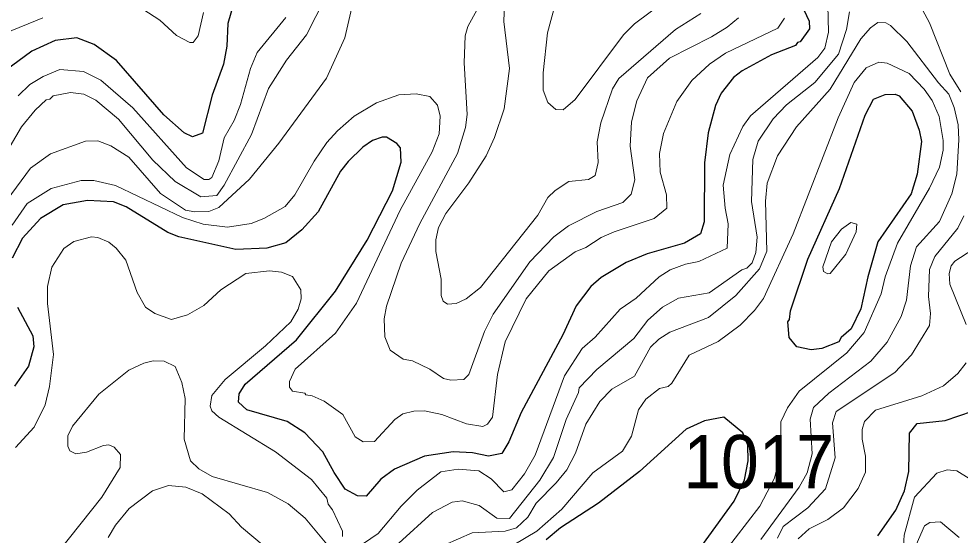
# Model space of a CAD drawing. Extents: x 673.3 to 698.5, y 6984.3 to 7012.3.
# Drawn here: x 679.883 to 681.297, y 7001.667 to 7002.442 of the extents above; entities that cross this region are included whole.
import ezdxf

# ---------------------------------------------------------------- set-up
doc = ezdxf.new("R2010")
doc.units = 0
doc.header["$LTSCALE"] = 0.032
doc.layers.add('1', color=7, linetype='Continuous', lineweight=25)
doc.layers.add('2', color=7, linetype='Continuous', lineweight=13)
doc.layers.add('21', color=7, linetype='Continuous')

msp = doc.modelspace()

# ---------------------------------------------------------------- linework, layer by layer
at = {"layer": '1'}
for points in [[(680.2527, 7002.5226), (680.2152, 7002.4824), (680.2054, 7002.4628), (680.197, 7002.4353), (680.1959, 7002.4012), (680.1907, 7002.3742), (680.1735, 7002.3279), (680.1593, 7002.2708), (680.1442, 7002.265), (680.1317, 7002.2709), (680.1012, 7002.2983), (680.0303, 7002.3797), (679.9964, 7002.4039), (679.9703, 7002.4137), (679.938, 7002.4099), (679.903, 7002.3935), (679.8631, 7002.3644)], [(681.0498, 7002.4817), (681.0698, 7002.4388), (681.0706, 7002.427), (681.0562, 7002.4077), (681.0523, 7002.4068), (681.0493, 7002.4024), (681.0132, 7002.3884), (680.9695, 7002.364), (680.9563, 7002.354), (680.938, 7002.3309), (680.9293, 7002.3123), (680.9184, 7002.2709), (680.9126, 7002.2263), (680.9124, 7002.1374), (680.9067, 7002.1198), (680.8826, 7002.1057), (680.8266, 7002.0895), (680.795, 7002.0765), (680.7578, 7002.0542), (680.7421, 7002.0405), (680.72, 7002.0116), (680.6999, 7001.968), (680.6375, 7001.8513), (680.6188, 7001.8077), (680.6085, 7001.79), (680.5886, 7001.7859), (680.5644, 7001.7909), (680.5356, 7001.7923), (680.4926, 7001.7859), (680.4472, 7001.7663), (680.4271, 7001.7515), (680.4047, 7001.7259), (680.392, 7001.7264), (680.3735, 7001.7363), (680.3567, 7001.7612), (680.34, 7001.7923), (680.3129, 7001.821), (680.2865, 7001.8378), (680.2255, 7001.8557), (680.2133, 7001.8668), (680.2142, 7001.8793), (680.2232, 7001.8938), (680.3005, 7001.9605), (680.359, 7002.0337), (680.4062, 7002.1102), (680.4446, 7002.1839), (680.4573, 7002.2272), (680.4563, 7002.2486), (680.4508, 7002.2549), (680.4355, 7002.2645), (680.4288, 7002.2647), (680.4142, 7002.2598), (680.3998, 7002.2496), (680.3776, 7002.2282), (680.3663, 7002.2136), (680.3329, 7002.1526), (680.3085, 7002.1256), (680.2841, 7002.106), (680.2558, 7002.098), (680.2093, 7002.0963), (680.1238, 7002.1153), (680.1073, 7002.1217), (680.0447, 7002.1603), (680.0256, 7002.1678), (679.9865, 7002.1695), (679.9502, 7002.163), (679.916, 7002.1427), (679.8888, 7002.1132), (679.8737, 7002.083)], [(679.8814, 7002.0093), (679.9047, 7001.9663), (679.906, 7001.95), (679.8978, 7001.921), (679.8771, 7001.8912)], [(681.1728, 7001.6666), (681.2002, 7001.7047), (681.2131, 7001.734), (681.2195, 7001.763), (681.2203, 7001.8205), (681.2322, 7001.8351), (681.2741, 7001.8396), (681.3151, 7001.8536)], [(680.8915, 7001.6281), (680.9575, 7001.7185), (680.9729, 7001.7503), (680.9785, 7001.779), (680.9778, 7001.8023), (680.9704, 7001.8208), (680.9418, 7001.8443), (680.9127, 7001.8388), (680.885, 7001.8265), (680.8154, 7001.7628), (680.7535, 7001.7154), (680.6965, 7001.6784), (680.6753, 7001.6603)]]:
    msp.add_lwpolyline(points, dxfattribs=at)
msp.add_lwpolyline([(681.1539, 7002.2977), (681.1665, 7002.3215), (681.1839, 7002.3289), (681.1992, 7002.329), (681.2048, 7002.3268), (681.2244, 7002.3038), (681.2349, 7002.2752), (681.2383, 7002.2579), (681.2321, 7002.2089), (681.2232, 7002.1795), (681.173, 7002.1078), (681.1578, 7002.0549), (681.1473, 7002.007), (681.133, 7001.977), (681.1178, 7001.9641), (681.1142, 7001.9576), (681.0891, 7001.9474), (681.0729, 7001.9455), (681.0514, 7001.95), (681.04, 7001.9642), (681.038, 7001.9875), (681.0405, 7001.9909), (681.042, 7002.0038), (681.0679, 7002.0817), (681.1152, 7002.1878)], close=True, dxfattribs=at)
at = {"layer": '2'}
for points in [[(680.3578, 7002.5023), (680.3151, 7002.4184), (680.2855, 7002.3802), (680.2583, 7002.3375), (680.2329, 7002.2687), (680.1917, 7002.1928), (680.1805, 7002.1772), (680.1568, 7002.1752), (680.1183, 7002.1981), (680.0847, 7002.2301), (680.033, 7002.2916), (679.9991, 7002.3203), (679.9809, 7002.329), (679.961, 7002.3315), (679.9352, 7002.3267), (679.9301, 7002.3218), (679.9247, 7002.3206), (679.908, 7002.305), (679.8874, 7002.2802), (679.8618, 7002.2364)], [(680.3935, 7002.5033), (680.3728, 7002.4135), (680.3452, 7002.3531), (680.2736, 7002.2555), (680.2296, 7002.2017), (680.1838, 7002.1593), (680.1685, 7002.1532), (680.1479, 7002.1524), (680.1338, 7002.1553), (680.0961, 7002.1803), (680.0484, 7002.2346), (680.0216, 7002.2516), (680.0021, 7002.2589), (679.9834, 7002.2584)], [(681.097, 7002.5031), (681.0991, 7002.4222), (681.0932, 7002.3983), (681.083, 7002.3841), (680.982, 7002.2966), (680.9701, 7002.2805), (680.9508, 7002.2386), (680.941, 7002.1926), (680.9436, 7002.1582), (680.9483, 7002.1344), (680.9467, 7002.098), (680.9041, 7002.078), (680.884, 7002.0739), (680.861, 7002.0654), (680.8446, 7002.0549), (680.8104, 7002.0232), (680.7861, 7002.0063), (680.7484, 7001.9645), (680.7293, 7001.9477), (680.7027, 7001.9067), (680.6584, 7001.7876), (680.6426, 7001.7593), (680.6234, 7001.7353), (680.6113, 7001.7323), (680.5923, 7001.7518), (680.5738, 7001.7638), (680.5432, 7001.7663), (680.5172, 7001.7624), (680.4815, 7001.7351), (680.4573, 7001.7109), (680.4227, 7001.6697), (680.4009, 7001.6547)], [(681.2978, 7002.3329), (681.2813, 7002.3594), (681.2504, 7002.436), (681.2228, 7002.4878)], [(680.9637, 7002.4437), (680.9469, 7002.4296), (680.9234, 7002.4151), (680.8604, 7002.3832), (680.8272, 7002.3536), (680.811, 7002.3193), (680.803, 7002.2878), (680.801, 7002.2509), (680.8082, 7002.2005), (680.8029, 7002.1789), (680.7902, 7002.1668), (680.7513, 7002.1531), (680.7087, 7002.1318), (680.6865, 7002.1152), (680.6505, 7002.0775), (680.5956, 7001.999), (680.5826, 7001.9729), (680.5592, 7001.9083), (680.5517, 7001.9008), (680.5322, 7001.8999), (680.5208, 7001.9024), (680.5002, 7001.9163), (680.4744, 7001.9291), (680.4606, 7001.9314), (680.4409, 7001.9448), (680.4329, 7001.9648), (680.4321, 7001.9919), (680.4354, 7002.0109), (680.4573, 7002.0755), (680.4853, 7002.1349), (680.5419, 7002.24), (680.5542, 7002.2793), (680.5566, 7002.2984), (680.5518, 7002.3763), (680.5535, 7002.4165), (680.5574, 7002.4309), (680.5882, 7002.4865)], [(680.0609, 7002.4623), (680.0951, 7002.4404), (680.1201, 7002.417), (680.14, 7002.4066), (680.1454, 7002.4065), (680.1528, 7002.4165), (680.1608, 7002.4518)], [(680.7385, 7002.2013), (680.7092, 7002.1979), (680.6887, 7002.1848), (680.6776, 7002.174), (680.6625, 7002.1474), (680.5766, 7002.0389), (680.5548, 7002.0219), (680.5402, 7002.0149), (680.5268, 7002.0139), (680.5206, 7002.0186), (680.5176, 7002.027), (680.5175, 7002.0516), (680.5095, 7002.0931), (680.5095, 7002.1105), (680.5137, 7002.129), (680.5246, 7002.1502), (680.5591, 7002.1963), (680.585, 7002.2368), (680.5977, 7002.2641), (680.6121, 7002.3073), (680.6202, 7002.3677), (680.6113, 7002.4381), (680.6127, 7002.4657)], [(680.6886, 7002.4637), (680.6771, 7002.421), (680.6707, 7002.3614), (680.6707, 7002.3351), (680.6777, 7002.3167), (680.6895, 7002.3061), (680.7006, 7002.3055)], [(680.7006, 7002.3055), (680.7188, 7002.321), (680.7914, 7002.418), (680.8075, 7002.4348), (680.8547, 7002.4695)], [(679.8824, 7002.3267), (679.9002, 7002.3437), (679.9198, 7002.3555), (679.9449, 7002.3663), (679.9807, 7002.3632), (680.0068, 7002.3503), (680.0544, 7002.3084), (680.1354, 7002.2184), (680.1619, 7002.2012), (680.1687, 7002.2012), (680.173, 7002.2039), (680.1837, 7002.2291), (680.1919, 7002.2638), (680.2067, 7002.2897), (680.2163, 7002.3138), (680.231, 7002.3676), (680.2414, 7002.3915), (680.2844, 7002.4444)], [(681.1303, 7002.4529), (681.1259, 7002.426), (681.1139, 7002.3893), (681.0786, 7002.3468), (681.0359, 7002.3131), (681.0157, 7002.2919), (680.9933, 7002.2585), (680.9852, 7002.2311), (680.9835, 7002.168), (680.9916, 7002.1145), (680.9898, 7002.0915), (680.9843, 7002.076), (680.9762, 7002.0679), (680.9687, 7002.0654), (680.9197, 7002.0312), (680.8736, 7002.0228), (680.8495, 7002.0093), (680.8278, 7001.9902), (680.8067, 7001.9627), (680.7513, 7001.9161), (680.7244, 7001.8886), (680.7237, 7001.8817), (680.705, 7001.8409), (680.686, 7001.784), (680.6656, 7001.7498), (680.62, 7001.6923), (680.6009, 7001.693), (680.5747, 7001.712), (680.5491, 7001.719), (680.5341, 7001.7167), (680.5042, 7001.7015), (680.454, 7001.6553)], [(680.9075, 7002.4503), (680.8691, 7002.4263), (680.7841, 7002.3529), (680.7747, 7002.3374), (680.7571, 7002.2862), (680.7517, 7002.2578), (680.7529, 7002.2266), (680.7487, 7002.2069), (680.7385, 7002.2013)], [(679.8618, 7002.4201), (679.9193, 7002.4439)], [(679.8733, 7002.1326), (679.8962, 7002.1652), (679.9322, 7002.1877), (679.977, 7002.1994), (679.9959, 7002.1995), (680.0288, 7002.1922), (680.1291, 7002.1442), (680.1603, 7002.1339), (680.1965, 7002.1296), (680.232, 7002.1353), (680.2511, 7002.1424), (680.2832, 7002.1607), (680.298, 7002.1781), (680.3269, 7002.2286), (680.3459, 7002.2567), (680.3617, 7002.2741), (680.387, 7002.296), (680.4204, 7002.3162), (680.454, 7002.328), (680.4799, 7002.3298), (680.5005, 7002.3256), (680.5122, 7002.3129), (680.5159, 7002.2959), (680.5143, 7002.2694), (680.504, 7002.2425), (680.4561, 7002.1551), (680.3904, 7002.0153), (680.3587, 7001.9706), (680.2984, 7001.9167), (680.2896, 7001.8982), (680.2896, 7001.8896), (680.2942, 7001.8835), (680.3129, 7001.8803), (680.3142, 7001.8779), (680.324, 7001.8764), (680.342, 7001.8683), (680.3699, 7001.8485), (680.3883, 7001.8151), (680.4006, 7001.8076), (680.4174, 7001.808), (680.4478, 7001.8412), (680.4597, 7001.8493), (680.4763, 7001.8535), (680.4923, 7001.8542), (680.5184, 7001.8485), (680.5553, 7001.8347), (680.58, 7001.8307), (680.5869, 7001.8339), (680.5943, 7001.8443), (680.602, 7001.9086), (680.6134, 7001.9576), (680.6453, 7002.0218), (680.6793, 7002.064), (680.7185, 7002.0927), (680.7345, 7002.0991), (680.7576, 7002.1139), (680.7772, 7002.1228), (680.8374, 7002.1424), (680.8561, 7002.158), (680.8557, 7002.178), (680.8464, 7002.2119), (680.8453, 7002.2399), (680.8512, 7002.2703), (680.8714, 7002.3182), (680.8935, 7002.3499), (680.9204, 7002.3742), (680.9444, 7002.3909), (681.023, 7002.4284), (681.0328, 7002.4433)], [(680.9975, 7001.6609), (681.055, 7001.7394), (681.0669, 7001.7609), (681.0746, 7001.7892), (681.0714, 7001.8414), (681.0762, 7001.8589), (681.0992, 7001.8805), (681.1627, 7001.9285), (681.1869, 7001.9568), (681.2078, 7001.9955), (681.2162, 7002.0199), (681.2219, 7002.0717), (681.2309, 7002.1), (681.2654, 7002.1381), (681.2841, 7002.1796), (681.2914, 7002.2089), (681.2945, 7002.2608), (681.2935, 7002.2832), (681.2878, 7002.3092), (681.2798, 7002.329), (681.2638, 7002.346), (681.2165, 7002.408), (681.1919, 7002.4324), (681.1851, 7002.4363), (681.1732, 7002.4369), (681.1619, 7002.4285), (681.1472, 7002.412), (681.1016, 7002.3366), (681.051, 7002.2801), (681.0226, 7002.2365), (681.0069, 7002.1955), (681.0045, 7002.1685), (681.0062, 7002.0937), (680.9953, 7002.0672), (680.9599, 7002.027), (680.9189, 7001.9942), (680.8607, 7001.972), (680.844, 7001.9616), (680.8318, 7001.9493), (680.8078, 7001.906), (680.7738, 7001.8863), (680.7554, 7001.868), (680.7348, 7001.8342), (680.7192, 7001.7903), (680.706, 7001.7654), (680.6902, 7001.7459), (680.66, 7001.7156), (680.6475, 7001.6942), (680.6307, 7001.6784), (680.6137, 7001.6733), (680.5641, 7001.671), (680.523, 7001.653)], [(680.9401, 7001.639), (680.9956, 7001.7109), (681.0176, 7001.7528), (681.0273, 7001.7924), (681.0274, 7001.8377), (681.0376, 7001.8586), (681.0548, 7001.8833), (681.1263, 7001.941), (681.1527, 7001.9713), (681.1778, 7002.0296), (681.1838, 7002.0549), (681.2026, 7002.1054), (681.2504, 7002.1879), (681.2656, 7002.2198), (681.2708, 7002.2449), (681.2709, 7002.2594), (681.2652, 7002.2954), (681.2547, 7002.3199), (681.2427, 7002.3368), (681.2198, 7002.3603), (681.1871, 7002.3759), (681.1745, 7002.3771), (681.1553, 7002.3689), (681.1376, 7002.3468), (681.1136, 7002.2938), (681.0461, 7002.1197), (681.0011, 7002.0227), (680.9878, 7002.0046), (680.9663, 7001.9826), (680.9332, 7001.9581), (680.8898, 7001.9373), (680.8638, 7001.8953), (680.8581, 7001.8907), (680.8453, 7001.8873), (680.8246, 7001.8713), (680.8139, 7001.8557), (680.803, 7001.816), (680.7895, 7001.7933), (680.7453, 7001.7609), (680.6988, 7001.7065), (680.6609, 7001.6732), (680.6082, 7001.6418)], [(679.9834, 7002.2584), (679.9309, 7002.2397), (679.9012, 7002.2182), (679.8658, 7002.1705)], [(681.0223, 7001.6631), (681.0308, 7001.6802), (681.0679, 7001.7083), (681.0942, 7001.7367), (681.1089, 7001.7832), (681.1047, 7001.8359), (681.1105, 7001.8528), (681.1985, 7001.9114), (681.2235, 7001.9379), (681.2506, 7001.9819), (681.2521, 7002.0002), (681.2489, 7002.0256), (681.2506, 7002.0663), (681.2586, 7002.0855), (681.2933, 7002.128), (681.3022, 7002.1467)], [(680.1837, 7001.8446), (680.1732, 7001.8538), (680.1707, 7001.8611), (680.1731, 7001.8769), (680.193, 7001.901), (680.2538, 7001.9513), (680.2916, 7001.9874), (680.3028, 7002.0063), (680.3074, 7002.0218), (680.3067, 7002.0353), (680.2943, 7002.0554), (680.2776, 7002.0619), (680.26, 7002.0643), (680.2243, 7002.0599), (680.1866, 7002.0354), (680.1612, 7002.0119), (680.1368, 7001.9981), (680.1126, 7001.9911), (680.0874, 7001.9998), (680.0736, 7002.0094), (680.0609, 7002.0313), (680.0439, 7002.0801), (680.0294, 7002.0981), (680.0188, 7002.1071), (680.0021, 7002.114), (679.9925, 7002.1149), (679.9662, 7002.1083), (679.9511, 7002.0974), (679.933, 7002.0695), (679.9264, 7002.0405), (679.9264, 7002.0149), (679.9353, 7001.9383), (679.9296, 7001.8907), (679.9232, 7001.863), (679.9064, 7001.8293), (679.8783, 7001.7988)], [(681.3057, 7001.9835), (681.2813, 7002.0438), (681.2799, 7002.0601), (681.2831, 7002.0715), (681.2885, 7002.0786), (681.3156, 7002.0959)], [(680.3456, 7001.6541), (680.3131, 7001.6931), (680.2876, 7001.7146), (680.2568, 7001.7316), (680.1737, 7001.7555), (680.1538, 7001.767), (680.1412, 7001.7791), (680.1316, 7001.8113), (680.1331, 7001.8724), (680.1284, 7001.8964), (680.1183, 7001.9203), (680.1016, 7001.9285), (680.0851, 7001.9291), (680.0709, 7001.9255), (680.0488, 7001.915), (680.0034, 7001.879), (679.9642, 7001.8312), (679.9572, 7001.8165), (679.9572, 7001.8009), (679.96, 7001.7941), (679.969, 7001.7892), (679.9849, 7001.7921)], [(681.0533, 7001.6617), (681.0697, 7001.6767), (681.098, 7001.6909), (681.1214, 7001.7082), (681.1432, 7001.7373), (681.1544, 7001.7617), (681.1544, 7001.7861), (681.1496, 7001.8113), (681.1495, 7001.8258), (681.1528, 7001.8379), (681.1696, 7001.8552), (681.2389, 7001.8764), (681.2713, 7001.8916), (681.293, 7001.91), (681.3058, 7001.926)], [(680.3695, 7001.6653), (680.3692, 7001.6736), (680.3541, 7001.7055), (680.3477, 7001.7137), (680.3456, 7001.723), (680.3227, 7001.751), (680.269, 7001.7925), (680.1837, 7001.8446)], [(679.9849, 7001.7921), (680.0108, 7001.8022), (680.0184, 7001.8028), (680.0265, 7001.7996), (680.0362, 7001.7883), (680.0354, 7001.769), (680.0081, 7001.7244), (679.9441, 7001.6439)], [(681.3285, 7001.7407), (681.2915, 7001.764), (681.2772, 7001.7656), (681.2614, 7001.7606), (681.228, 7001.7242), (681.2123, 7001.6675), (681.2102, 7001.6272)], [(680.2518, 7001.6511), (680.2179, 7001.6792), (680.1994, 7001.6992), (680.1587, 7001.7295), (680.134, 7001.7394), (680.1082, 7001.7418), (680.0839, 7001.7339), (680.0489, 7001.7072), (680.0288, 7001.6822), (680.0175, 7001.6637)], [(681.2306, 7001.6528), (681.2432, 7001.6816), (681.2508, 7001.6865), (681.267, 7001.6873), (681.2951, 7001.6641)]]:
    msp.add_lwpolyline(points, dxfattribs=at)
msp.add_lwpolyline([(681.125, 7002.0889), (681.1404, 7002.1225), (681.1413, 7002.134), (681.1323, 7002.1367), (681.1183, 7002.1266), (681.1033, 7002.1078), (681.0902, 7002.0702), (681.0914, 7002.0631), (681.098, 7002.0596), (681.1015, 7002.0603)], close=True, dxfattribs=at)

# ---------------------------------------------------------------- texts
at = {"layer": '21', "width": 0.95}
msp.add_text('1017', height=0.08, dxfattribs=at).set_placement((680.8811, 7001.7378))

doc.saveas('drawing.dxf')
